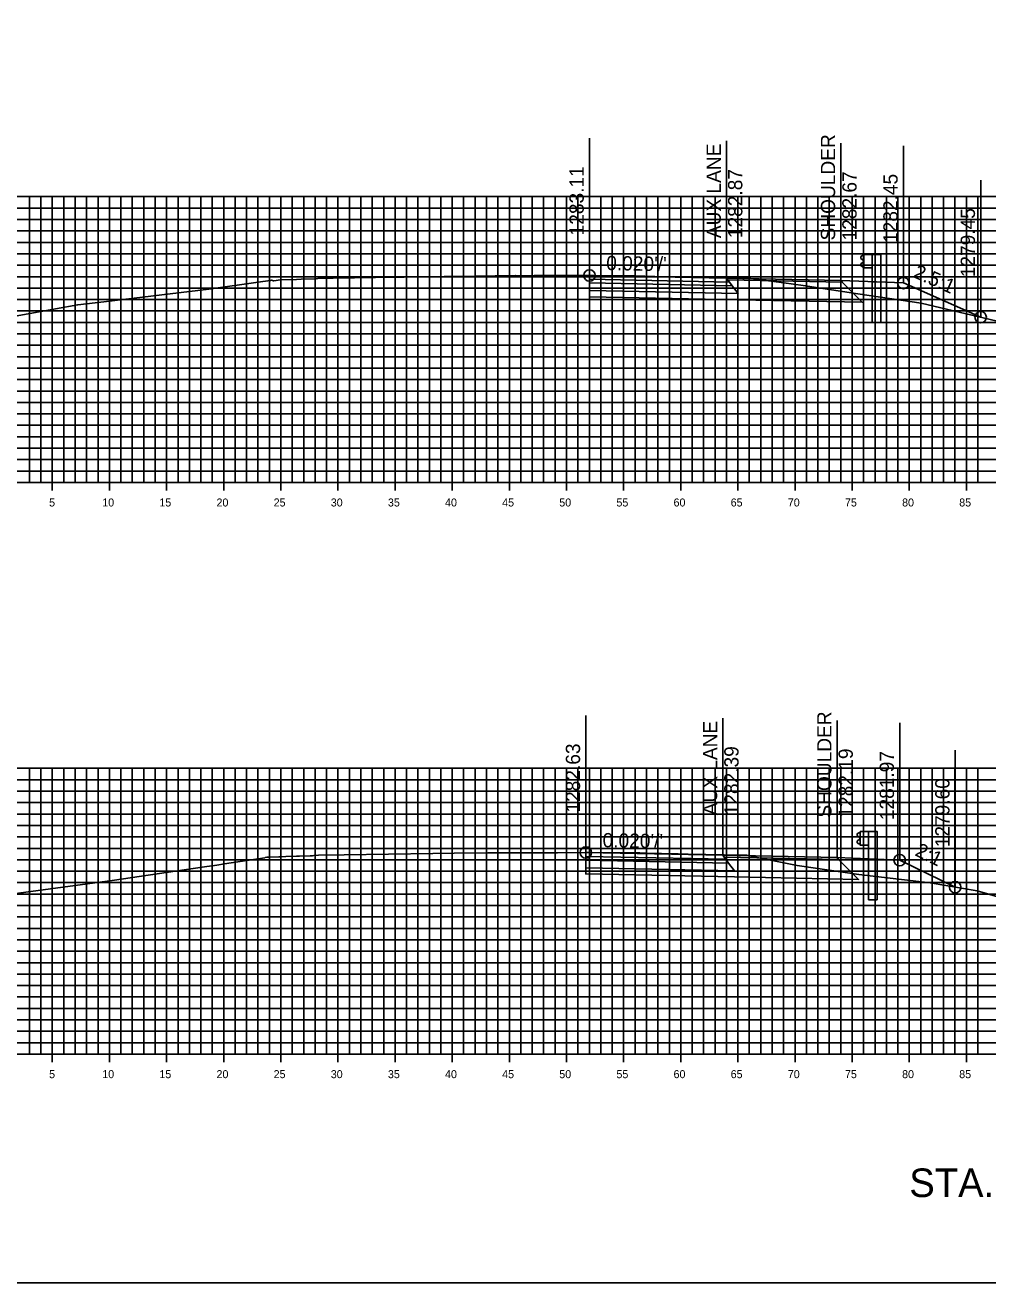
# Model space of a CAD drawing. Extents: x 674939 to 678919, y 750652 to 765176.
# Drawn here: x 678751.2 to 678835.4, y 763346.3 to 763456.3 of the extents above; entities that cross this region are included whole.
import ezdxf

# ---------------------------------------------------------------- set-up
doc = ezdxf.new("R2010")
doc.units = 0
for name, color, linetype in [('R_Alt Surface', 7, 'Continuous'), ('R_Axis', 7, 'Continuous'), ('R_Axis Annot', 7, 'Continuous'), ('R_Draft', 7, 'Continuous'), ('R_Exist Surface', 7, 'Continuous'), ('R_Fin Surface', 7, 'Continuous'), ('R_Grid', 7, 'Continuous'), ('R_Guardrail', 7, 'Continuous'), ('R_No Plot', 7, 'Continuous'), ('R_Proposed Const Limits', 7, 'Continuous'), ('R_Xsect Elev', 7, 'Continuous'), ('R_Xsect Slope', 7, 'Continuous')]:
    doc.layers.add(name, color=color, linetype=linetype)

msp = doc.modelspace()

# ---------------------------------------------------------------- linework, layer by layer
at = {"layer": 'R_Alt Surface'}
for points in [[(678800.54, 763434.07), (678800.54, 763433.74), (678813.04, 763433.48), (678812.79, 763433.82)], [(678800.54, 763433.74), (678800.54, 763433.08), (678813.54, 763432.81), (678813.04, 763433.48)], [(678800.22, 763383.59), (678800.22, 763383.26), (678812.72, 763383), (678812.47, 763383.34)], [(678800.22, 763383.26), (678800.22, 763382.6), (678813.22, 763382.33), (678812.72, 763383)]]:
    msp.add_lwpolyline(points, close=True, dxfattribs=at)
for points in [[(678800.54, 763433.08), (678800.54, 763432.54), (678813.54, 763432.27), (678824.42, 763432.05), (678822.66, 763433.8)], [(678800.22, 763382.6), (678800.22, 763382.06), (678813.22, 763381.79), (678824.09, 763381.57), (678822.34, 763383.32)]]:
    msp.add_lwpolyline(points, dxfattribs=at)
at = {"layer": 'R_Axis'}
for p, q in [((678753.53, 763415.59), (678753.53, 763416.99)), ((678758.53, 763415.59), (678758.53, 763416.99)), ((678763.53, 763415.59), (678763.53, 763416.99)), ((678768.53, 763415.59), (678768.53, 763416.99)), ((678773.53, 763415.59), (678773.53, 763416.99)), ((678778.53, 763415.59), (678778.53, 763416.99)), ((678783.53, 763415.59), (678783.53, 763416.99)), ((678788.53, 763415.59), (678788.53, 763416.99)), ((678793.53, 763415.59), (678793.53, 763416.99)), ((678798.53, 763415.59), (678798.53, 763416.99)), ((678803.53, 763415.59), (678803.53, 763416.99)), ((678808.53, 763415.59), (678808.53, 763416.99)), ((678813.53, 763415.59), (678813.53, 763416.99)), ((678818.53, 763415.59), (678818.53, 763416.99)), ((678823.53, 763415.59), (678823.53, 763416.99)), ((678828.53, 763415.59), (678828.53, 763416.99)), ((678833.53, 763415.59), (678833.53, 763416.99)), ((678598.53, 763416.29), (678898.53, 763416.29)), ((678598.53, 763366.29), (678898.53, 763366.29)), ((678753.53, 763365.59), (678753.53, 763366.99)), ((678758.53, 763365.59), (678758.53, 763366.99)), ((678763.53, 763365.59), (678763.53, 763366.99)), ((678768.53, 763365.59), (678768.53, 763366.99)), ((678773.53, 763365.59), (678773.53, 763366.99)), ((678778.53, 763365.59), (678778.53, 763366.99)), ((678783.53, 763365.59), (678783.53, 763366.99)), ((678788.53, 763365.59), (678788.53, 763366.99)), ((678793.53, 763365.59), (678793.53, 763366.99)), ((678798.53, 763365.59), (678798.53, 763366.99)), ((678803.53, 763365.59), (678803.53, 763366.99)), ((678808.53, 763365.59), (678808.53, 763366.99)), ((678813.53, 763365.59), (678813.53, 763366.99)), ((678818.53, 763365.59), (678818.53, 763366.99)), ((678823.53, 763365.59), (678823.53, 763366.99)), ((678828.53, 763365.59), (678828.53, 763366.99)), ((678833.53, 763365.59), (678833.53, 763366.99))]:
    msp.add_line(p, q, dxfattribs=at)
at = {"layer": 'R_Exist Surface'}
for points in [[(678749.18, 763430.63), (678753.81, 763431.48), (678755.75, 763431.83), (678758.03, 763432.1), (678767.23, 763433.2), (678771.54, 763433.81), (678772.6, 763433.96), (678772.63, 763433.96), (678772.7, 763433.97), (678772.7, 763433.97), (678772.9, 763433.92), (678772.91, 763433.92), (678773.5, 763434.01), (678773.51, 763434.01), (678774.9, 763434.04), (678774.9, 763434.04), (678775.3, 763434.06), (678775.31, 763434.06), (678776.5, 763434.09), (678776.5, 763434.09), (678776.61, 763434.1), (678776.9, 763434.15), (678776.91, 763434.15), (678778.1, 763434.16), (678778.1, 763434.16), (678778.12, 763434.16), (678783.68, 763434.26), (678783.71, 763434.26), (678784.3, 763434.24), (678784.31, 763434.24), (678785.1, 763434.28), (678785.15, 763434.28), (678790.5, 763434.32), (678794.06, 763434.38), (678794.11, 763434.38), (678794.51, 763434.35), (678795.69, 763434.39), (678799.05, 763434.39), (678799.12, 763434.39), (678800.54, 763434.4), (678800.54, 763434.4), (678800.9, 763434.4), (678800.91, 763434.4), (678802.29, 763434.36), (678802.31, 763434.36), (678802.33, 763434.36), (678804.5, 763434.38), (678804.54, 763434.37), (678807.1, 763434.29), (678807.13, 763434.29), (678809.1, 763434.26), (678809.13, 763434.26), (678811.02, 763434.2), (678811.03, 763434.2), (678811.11, 763434.19), (678814.66, 763434.14), (678817.55, 763433.74), (678819.25, 763433.51), (678824.03, 763432.79), (678829.58, 763431.98), (678838.93, 763429.75)], [(678749.27, 763380.2), (678751.2, 763380.46), (678758.76, 763381.48), (678766.85, 763382.67), (678767.94, 763382.82), (678768.61, 763382.93), (678772.13, 763383.47), (678772.17, 763383.48), (678772.29, 763383.51), (678772.56, 763383.52), (678773.36, 763383.54), (678773.49, 763383.55), (678773.96, 763383.57), (678774.89, 763383.61), (678775.16, 763383.61), (678776.1, 763383.64), (678776.3, 763383.65), (678776.3, 763383.65), (678776.43, 763383.67), (678776.83, 763383.69), (678779.08, 763383.73), (678786.84, 763383.84), (678788.69, 763383.87), (678791.64, 763383.89), (678792.83, 763383.9), (678795.24, 763383.91), (678797.73, 763383.91), (678800.22, 763383.92), (678800.54, 763383.92), (678800.76, 763383.92), (678801.7, 763383.89), (678802.23, 763383.89), (678804.23, 763383.89), (678804.96, 763383.89), (678805.49, 763383.87), (678806.83, 763383.83), (678807.63, 763383.82), (678808.3, 763383.82), (678810.04, 763383.76), (678810.71, 763383.74), (678813.92, 763383.69), (678814.3, 763383.68), (678814.79, 763383.58), (678818.73, 763382.78), (678824.12, 763382), (678830.35, 763381.27), (678834.46, 763380.56), (678837.39, 763379.73)]]:
    msp.add_lwpolyline(points, dxfattribs=at)
at = {"layer": 'R_Fin Surface'}
for points in [[(678822.54, 763433.96), (678812.54, 763434.16), (678800.54, 763434.4)], [(678800.54, 763434.4), (678812.54, 763434.16), (678822.54, 763433.96), (678828.01, 763433.74), (678834.78, 763430.74)], [(678822.54, 763433.96), (678828.01, 763433.74)], [(678822.22, 763383.48), (678812.22, 763383.68), (678800.22, 763383.92)], [(678800.22, 763383.92), (678812.22, 763383.68), (678822.22, 763383.48), (678827.69, 763383.26), (678832.55, 763380.89)], [(678822.22, 763383.48), (678827.69, 763383.26)]]:
    msp.add_lwpolyline(points, dxfattribs=at)
for points in [[(678800.54, 763434.4), (678800.54, 763434.07), (678812.79, 763433.82), (678812.54, 763434.16)], [(678812.54, 763434.16), (678822.54, 763433.96), (678822.66, 763433.8), (678812.66, 763434)], [(678800.22, 763383.92), (678800.22, 763383.59), (678812.47, 763383.34), (678812.22, 763383.68)], [(678812.22, 763383.68), (678822.22, 763383.48), (678822.34, 763383.32), (678812.34, 763383.52)]]:
    msp.add_lwpolyline(points, close=True, dxfattribs=at)
at = {"layer": 'R_Grid'}
for p, q in [((678598.53, 763441.29), (678898.53, 763441.29)), ((678751.53, 763416.29), (678751.53, 763441.29)), ((678752.53, 763416.29), (678752.53, 763441.29)), ((678753.53, 763416.29), (678753.53, 763441.29)), ((678754.53, 763416.29), (678754.53, 763441.29)), ((678755.53, 763416.29), (678755.53, 763441.29)), ((678756.53, 763416.29), (678756.53, 763441.29)), ((678757.53, 763416.29), (678757.53, 763441.29)), ((678758.53, 763416.29), (678758.53, 763441.29)), ((678759.53, 763416.29), (678759.53, 763441.29)), ((678760.53, 763416.29), (678760.53, 763441.29)), ((678761.53, 763416.29), (678761.53, 763441.29)), ((678762.53, 763416.29), (678762.53, 763441.29)), ((678763.53, 763416.29), (678763.53, 763441.29)), ((678764.53, 763416.29), (678764.53, 763441.29)), ((678765.53, 763416.29), (678765.53, 763441.29)), ((678766.53, 763416.29), (678766.53, 763441.29)), ((678767.53, 763416.29), (678767.53, 763441.29)), ((678768.53, 763416.29), (678768.53, 763441.29)), ((678769.53, 763416.29), (678769.53, 763441.29)), ((678770.53, 763416.29), (678770.53, 763441.29)), ((678771.53, 763416.29), (678771.53, 763441.29)), ((678772.53, 763416.29), (678772.53, 763441.29)), ((678773.53, 763416.29), (678773.53, 763441.29)), ((678774.53, 763416.29), (678774.53, 763441.29)), ((678775.53, 763416.29), (678775.53, 763441.29)), ((678776.53, 763416.29), (678776.53, 763441.29)), ((678777.53, 763416.29), (678777.53, 763441.29)), ((678778.53, 763416.29), (678778.53, 763441.29)), ((678779.53, 763416.29), (678779.53, 763441.29)), ((678780.53, 763416.29), (678780.53, 763441.29)), ((678781.53, 763416.29), (678781.53, 763441.29)), ((678782.53, 763416.29), (678782.53, 763441.29)), ((678783.53, 763416.29), (678783.53, 763441.29)), ((678784.53, 763416.29), (678784.53, 763441.29)), ((678785.53, 763416.29), (678785.53, 763441.29)), ((678786.53, 763416.29), (678786.53, 763441.29)), ((678787.53, 763416.29), (678787.53, 763441.29)), ((678788.53, 763416.29), (678788.53, 763441.29)), ((678789.53, 763416.29), (678789.53, 763441.29)), ((678790.53, 763416.29), (678790.53, 763441.29)), ((678791.53, 763416.29), (678791.53, 763441.29)), ((678792.53, 763416.29), (678792.53, 763441.29)), ((678793.53, 763416.29), (678793.53, 763441.29)), ((678794.53, 763416.29), (678794.53, 763441.29)), ((678795.53, 763416.29), (678795.53, 763441.29)), ((678796.53, 763416.29), (678796.53, 763441.29)), ((678797.53, 763416.29), (678797.53, 763441.29)), ((678798.53, 763416.29), (678798.53, 763441.29)), ((678799.53, 763416.29), (678799.53, 763441.29)), ((678800.53, 763416.29), (678800.53, 763441.29)), ((678801.53, 763416.29), (678801.53, 763441.29)), ((678802.53, 763416.29), (678802.53, 763441.29)), ((678803.53, 763416.29), (678803.53, 763441.29)), ((678804.53, 763416.29), (678804.53, 763441.29)), ((678805.53, 763416.29), (678805.53, 763441.29)), ((678806.53, 763416.29), (678806.53, 763441.29)), ((678807.53, 763416.29), (678807.53, 763441.29)), ((678808.53, 763416.29), (678808.53, 763441.29)), ((678809.53, 763416.29), (678809.53, 763441.29)), ((678810.53, 763416.29), (678810.53, 763441.29)), ((678811.53, 763416.29), (678811.53, 763441.29)), ((678812.53, 763416.29), (678812.53, 763441.29)), ((678813.53, 763416.29), (678813.53, 763441.29)), ((678814.53, 763416.29), (678814.53, 763441.29)), ((678815.53, 763416.29), (678815.53, 763441.29)), ((678816.53, 763416.29), (678816.53, 763441.29)), ((678817.53, 763416.29), (678817.53, 763441.29)), ((678818.53, 763416.29), (678818.53, 763441.29)), ((678819.53, 763416.29), (678819.53, 763441.29)), ((678820.53, 763416.29), (678820.53, 763441.29)), ((678821.53, 763416.29), (678821.53, 763441.29)), ((678822.53, 763416.29), (678822.53, 763441.29)), ((678823.53, 763416.29), (678823.53, 763441.29)), ((678824.53, 763416.29), (678824.53, 763441.29)), ((678825.53, 763416.29), (678825.53, 763441.29)), ((678826.53, 763416.29), (678826.53, 763441.29)), ((678827.53, 763416.29), (678827.53, 763441.29)), ((678828.53, 763416.29), (678828.53, 763441.29)), ((678829.53, 763416.29), (678829.53, 763441.29)), ((678830.53, 763416.29), (678830.53, 763441.29)), ((678831.53, 763416.29), (678831.53, 763441.29)), ((678832.53, 763416.29), (678832.53, 763441.29)), ((678833.53, 763416.29), (678833.53, 763441.29)), ((678834.53, 763416.29), (678834.53, 763441.29)), ((678598.53, 763440.29), (678898.53, 763440.29)), ((678598.53, 763439.29), (678898.53, 763439.29)), ((678598.53, 763438.29), (678898.53, 763438.29)), ((678598.53, 763437.29), (678898.53, 763437.29)), ((678598.53, 763436.29), (678898.53, 763436.29)), ((678598.53, 763435.29), (678898.53, 763435.29)), ((678598.53, 763434.29), (678898.53, 763434.29)), ((678598.53, 763433.29), (678898.53, 763433.29)), ((678598.53, 763432.29), (678898.53, 763432.29)), ((678598.53, 763431.29), (678898.53, 763431.29)), ((678598.53, 763430.29), (678898.53, 763430.29)), ((678598.53, 763429.29), (678898.53, 763429.29)), ((678598.53, 763428.29), (678898.53, 763428.29)), ((678598.53, 763427.29), (678898.53, 763427.29)), ((678598.53, 763426.29), (678898.53, 763426.29)), ((678598.53, 763425.29), (678898.53, 763425.29)), ((678598.53, 763424.29), (678898.53, 763424.29)), ((678598.53, 763423.29), (678898.53, 763423.29)), ((678598.53, 763422.29), (678898.53, 763422.29)), ((678598.53, 763421.29), (678898.53, 763421.29)), ((678598.53, 763420.29), (678898.53, 763420.29)), ((678598.53, 763419.29), (678898.53, 763419.29)), ((678598.53, 763418.29), (678898.53, 763418.29)), ((678598.53, 763417.29), (678898.53, 763417.29)), ((678598.53, 763416.29), (678898.53, 763416.29)), ((678598.53, 763391.29), (678898.53, 763391.29)), ((678751.53, 763366.29), (678751.53, 763391.29)), ((678752.53, 763366.29), (678752.53, 763391.29)), ((678753.53, 763366.29), (678753.53, 763391.29)), ((678754.53, 763366.29), (678754.53, 763391.29)), ((678755.53, 763366.29), (678755.53, 763391.29)), ((678756.53, 763366.29), (678756.53, 763391.29)), ((678757.53, 763366.29), (678757.53, 763391.29)), ((678758.53, 763366.29), (678758.53, 763391.29)), ((678759.53, 763366.29), (678759.53, 763391.29)), ((678760.53, 763366.29), (678760.53, 763391.29)), ((678761.53, 763366.29), (678761.53, 763391.29)), ((678762.53, 763366.29), (678762.53, 763391.29)), ((678763.53, 763366.29), (678763.53, 763391.29)), ((678764.53, 763366.29), (678764.53, 763391.29)), ((678765.53, 763366.29), (678765.53, 763391.29)), ((678766.53, 763366.29), (678766.53, 763391.29)), ((678767.53, 763366.29), (678767.53, 763391.29)), ((678768.53, 763366.29), (678768.53, 763391.29)), ((678769.53, 763366.29), (678769.53, 763391.29)), ((678770.53, 763366.29), (678770.53, 763391.29)), ((678771.53, 763366.29), (678771.53, 763391.29)), ((678772.53, 763366.29), (678772.53, 763391.29)), ((678773.53, 763366.29), (678773.53, 763391.29)), ((678774.53, 763366.29), (678774.53, 763391.29)), ((678775.53, 763366.29), (678775.53, 763391.29)), ((678776.53, 763366.29), (678776.53, 763391.29)), ((678777.53, 763366.29), (678777.53, 763391.29)), ((678778.53, 763366.29), (678778.53, 763391.29)), ((678779.53, 763366.29), (678779.53, 763391.29)), ((678780.53, 763366.29), (678780.53, 763391.29)), ((678781.53, 763366.29), (678781.53, 763391.29)), ((678782.53, 763366.29), (678782.53, 763391.29)), ((678783.53, 763366.29), (678783.53, 763391.29)), ((678784.53, 763366.29), (678784.53, 763391.29)), ((678785.53, 763366.29), (678785.53, 763391.29)), ((678786.53, 763366.29), (678786.53, 763391.29)), ((678787.53, 763366.29), (678787.53, 763391.29)), ((678788.53, 763366.29), (678788.53, 763391.29)), ((678789.53, 763366.29), (678789.53, 763391.29)), ((678790.53, 763366.29), (678790.53, 763391.29)), ((678791.53, 763366.29), (678791.53, 763391.29)), ((678792.53, 763366.29), (678792.53, 763391.29)), ((678793.53, 763366.29), (678793.53, 763391.29)), ((678794.53, 763366.29), (678794.53, 763391.29)), ((678795.53, 763366.29), (678795.53, 763391.29)), ((678796.53, 763366.29), (678796.53, 763391.29)), ((678797.53, 763366.29), (678797.53, 763391.29)), ((678798.53, 763366.29), (678798.53, 763391.29)), ((678799.53, 763366.29), (678799.53, 763391.29)), ((678800.53, 763366.29), (678800.53, 763391.29)), ((678801.53, 763366.29), (678801.53, 763391.29)), ((678802.53, 763366.29), (678802.53, 763391.29)), ((678803.53, 763366.29), (678803.53, 763391.29)), ((678804.53, 763366.29), (678804.53, 763391.29)), ((678805.53, 763366.29), (678805.53, 763391.29)), ((678806.53, 763366.29), (678806.53, 763391.29)), ((678807.53, 763366.29), (678807.53, 763391.29)), ((678808.53, 763366.29), (678808.53, 763391.29)), ((678809.53, 763366.29), (678809.53, 763391.29)), ((678810.53, 763366.29), (678810.53, 763391.29)), ((678811.53, 763366.29), (678811.53, 763391.29)), ((678812.53, 763366.29), (678812.53, 763391.29)), ((678813.53, 763366.29), (678813.53, 763391.29)), ((678814.53, 763366.29), (678814.53, 763391.29)), ((678815.53, 763366.29), (678815.53, 763391.29)), ((678816.53, 763366.29), (678816.53, 763391.29)), ((678817.53, 763366.29), (678817.53, 763391.29)), ((678818.53, 763366.29), (678818.53, 763391.29)), ((678819.53, 763366.29), (678819.53, 763391.29)), ((678820.53, 763366.29), (678820.53, 763391.29)), ((678821.53, 763366.29), (678821.53, 763391.29)), ((678822.53, 763366.29), (678822.53, 763391.29)), ((678823.53, 763366.29), (678823.53, 763391.29)), ((678824.53, 763366.29), (678824.53, 763391.29)), ((678825.53, 763366.29), (678825.53, 763391.29)), ((678826.53, 763366.29), (678826.53, 763391.29)), ((678827.53, 763366.29), (678827.53, 763391.29)), ((678828.53, 763366.29), (678828.53, 763391.29)), ((678829.53, 763366.29), (678829.53, 763391.29)), ((678830.53, 763366.29), (678830.53, 763391.29)), ((678831.53, 763366.29), (678831.53, 763391.29)), ((678832.53, 763366.29), (678832.53, 763391.29)), ((678833.53, 763366.29), (678833.53, 763391.29)), ((678834.53, 763366.29), (678834.53, 763391.29)), ((678598.53, 763390.29), (678898.53, 763390.29)), ((678598.53, 763389.29), (678898.53, 763389.29)), ((678598.53, 763388.29), (678898.53, 763388.29)), ((678598.53, 763387.29), (678898.53, 763387.29)), ((678598.53, 763386.29), (678898.53, 763386.29)), ((678598.53, 763385.29), (678898.53, 763385.29)), ((678598.53, 763384.29), (678898.53, 763384.29)), ((678598.53, 763383.29), (678898.53, 763383.29)), ((678598.53, 763382.29), (678898.53, 763382.29)), ((678598.53, 763381.29), (678898.53, 763381.29)), ((678598.53, 763380.29), (678898.53, 763380.29)), ((678598.53, 763379.29), (678898.53, 763379.29)), ((678598.53, 763378.29), (678898.53, 763378.29)), ((678598.53, 763377.29), (678898.53, 763377.29)), ((678598.53, 763376.29), (678898.53, 763376.29)), ((678598.53, 763375.29), (678898.53, 763375.29)), ((678598.53, 763374.29), (678898.53, 763374.29)), ((678598.53, 763373.29), (678898.53, 763373.29)), ((678598.53, 763372.29), (678898.53, 763372.29)), ((678598.53, 763371.29), (678898.53, 763371.29)), ((678598.53, 763370.29), (678898.53, 763370.29)), ((678598.53, 763369.29), (678898.53, 763369.29)), ((678598.53, 763368.29), (678898.53, 763368.29)), ((678598.53, 763367.29), (678898.53, 763367.29)), ((678598.53, 763366.29), (678898.53, 763366.29))]:
    msp.add_line(p, q, dxfattribs=at)
at = {"layer": 'R_Guardrail'}
for points in [[(678824.54, 763436.16), (678824.44, 763436.14), (678824.3, 763436.04), (678824.3, 763435.89), (678824.53, 763435.69), (678824.53, 763435.6), (678824.3, 763435.4), (678824.3, 763435.26), (678824.44, 763435.16), (678824.54, 763435.13)], [(678824.54, 763436.24), (678825.29, 763436.24), (678825.29, 763435.06), (678824.54, 763435.06)], [(678825.29, 763436.24), (678826.04, 763436.24), (678826.04, 763433.82), (678825.29, 763433.85)], [(678824.22, 763385.76), (678824.97, 763385.76), (678824.97, 763384.58), (678824.22, 763384.58)], [(678824.97, 763385.76), (678825.72, 763385.76), (678825.72, 763383.34), (678824.97, 763383.37)], [(678824.22, 763385.68), (678824.12, 763385.66), (678823.98, 763385.56), (678823.98, 763385.41), (678824.2, 763385.21), (678824.2, 763385.12), (678823.98, 763384.92), (678823.98, 763384.78), (678824.12, 763384.68), (678824.22, 763384.65)]]:
    msp.add_lwpolyline(points, close=True, dxfattribs=at)
for points in [[(678825.29, 763430.27), (678825.29, 763433.85), (678826.04, 763433.82), (678826.04, 763430.27)], [(678825.29, 763430.27), (678826.04, 763430.27)], [(678824.97, 763379.79), (678824.97, 763383.37), (678825.72, 763383.34), (678825.72, 763379.79)], [(678824.97, 763379.79), (678825.72, 763379.79)]]:
    msp.add_lwpolyline(points, dxfattribs=at)
at = {"layer": 'R_No Plot'}
msp.add_lwpolyline([(678578.53, 763346.29), (678918.53, 763346.29), (678918.53, 763566.29), (678578.53, 763566.29)], close=True, dxfattribs=at)
for centre in [(678800.54, 763434.4), (678828.01, 763433.74), (678828.01, 763433.74), (678834.78, 763430.74), (678800.22, 763383.92), (678827.69, 763383.26), (678827.69, 763383.26), (678832.55, 763380.89)]:
    msp.add_circle(centre, 0.5, dxfattribs=at)
at = {"layer": 'R_Proposed Const Limits'}
for points in [[(678828.01, 763433.74), (678828.01, 763433.74), (678834.78, 763430.74)], [(678827.69, 763383.26), (678827.69, 763383.26), (678832.55, 763380.89)]]:
    msp.add_lwpolyline(points, dxfattribs=at)
at = {"layer": 'R_Xsect Elev'}
for p, q in [((678800.54, 763434.4), (678800.54, 763446.4)), ((678812.54, 763434.16), (678812.54, 763446.16)), ((678822.54, 763433.96), (678822.54, 763445.96)), ((678828.01, 763433.74), (678828.01, 763445.74)), ((678834.78, 763430.74), (678834.78, 763442.74)), ((678800.22, 763383.92), (678800.22, 763395.92)), ((678812.22, 763383.68), (678812.22, 763395.68)), ((678822.22, 763383.48), (678822.22, 763395.48)), ((678827.69, 763383.26), (678827.69, 763395.26)), ((678832.55, 763380.89), (678832.55, 763392.89))]:
    msp.add_line(p, q, dxfattribs=at)

# ---------------------------------------------------------------- texts
at = {"layer": 'R_Axis Annot'}
for s, p in [('5', (678753.25, 763414.19)), ('10', (678757.9, 763414.19)), ('15', (678762.9, 763414.19)), ('20', (678767.9, 763414.19)), ('25', (678772.9, 763414.19)), ('30', (678777.9, 763414.19)), ('35', (678782.9, 763414.19)), ('40', (678787.9, 763414.19)), ('45', (678792.9, 763414.19)), ('50', (678797.9, 763414.19)), ('55', (678802.9, 763414.19)), ('60', (678807.9, 763414.19)), ('65', (678812.9, 763414.19)), ('70', (678817.9, 763414.19)), ('75', (678822.9, 763414.19)), ('80', (678827.9, 763414.19)), ('85', (678832.9, 763414.19)), ('5', (678753.25, 763364.19)), ('10', (678757.9, 763364.19)), ('15', (678762.9, 763364.19)), ('20', (678767.9, 763364.19)), ('25', (678772.9, 763364.19)), ('30', (678777.9, 763364.19)), ('35', (678782.9, 763364.19)), ('40', (678787.9, 763364.19)), ('45', (678792.9, 763364.19)), ('50', (678797.9, 763364.19)), ('55', (678802.9, 763364.19)), ('60', (678807.9, 763364.19)), ('65', (678812.9, 763364.19)), ('70', (678817.9, 763364.19)), ('75', (678822.9, 763364.19)), ('80', (678827.9, 763364.19)), ('85', (678832.9, 763364.19))]:
    msp.add_text(s, height=0.7, dxfattribs=at).set_placement(p)
at = {"layer": 'R_Draft'}
msp.add_text('STA. 1287+00 TO STA. 1290+00', height=2.5, dxfattribs=at).set_placement((678828.53, 763353.79))
at = {"layer": 'R_Xsect Elev'}
for s, p in [('SHOULDER', (678822.04, 763437.46)), ('AUX LANE', (678812.04, 763437.66)), ('1283.11', (678800.04, 763437.9)), ('1282.87', (678813.92, 763437.66)), ('1282.67', (678823.92, 763437.46)), ('1282.45', (678827.51, 763437.24)), ('1279.45', (678834.28, 763434.24)), ('SHOULDER', (678821.72, 763386.98)), ('AUX LANE', (678811.72, 763387.18)), ('1282.63', (678799.72, 763387.42)), ('1282.39', (678813.59, 763387.18)), ('1282.19', (678823.59, 763386.98)), ('1281.97', (678827.19, 763386.76)), ('1279.60', (678832.05, 763384.39))]:
    msp.add_text(s, height=1.25, rotation=90, dxfattribs=at).set_placement(p)
at = {"layer": 'R_Xsect Slope'}
for s, rotation, p in [("0.020'/'", 358.8542, (678802, 763434.87)), ('2.5:1', 336.0838, (678828.79, 763434.27)), ("0.020'/'", 358.8542, (678801.68, 763384.39)), ('2:1', 334.0359, (678828.95, 763383.7))]:
    msp.add_text(s, height=1.25, rotation=rotation, dxfattribs=at).set_placement(p)

doc.saveas('drawing.dxf')
